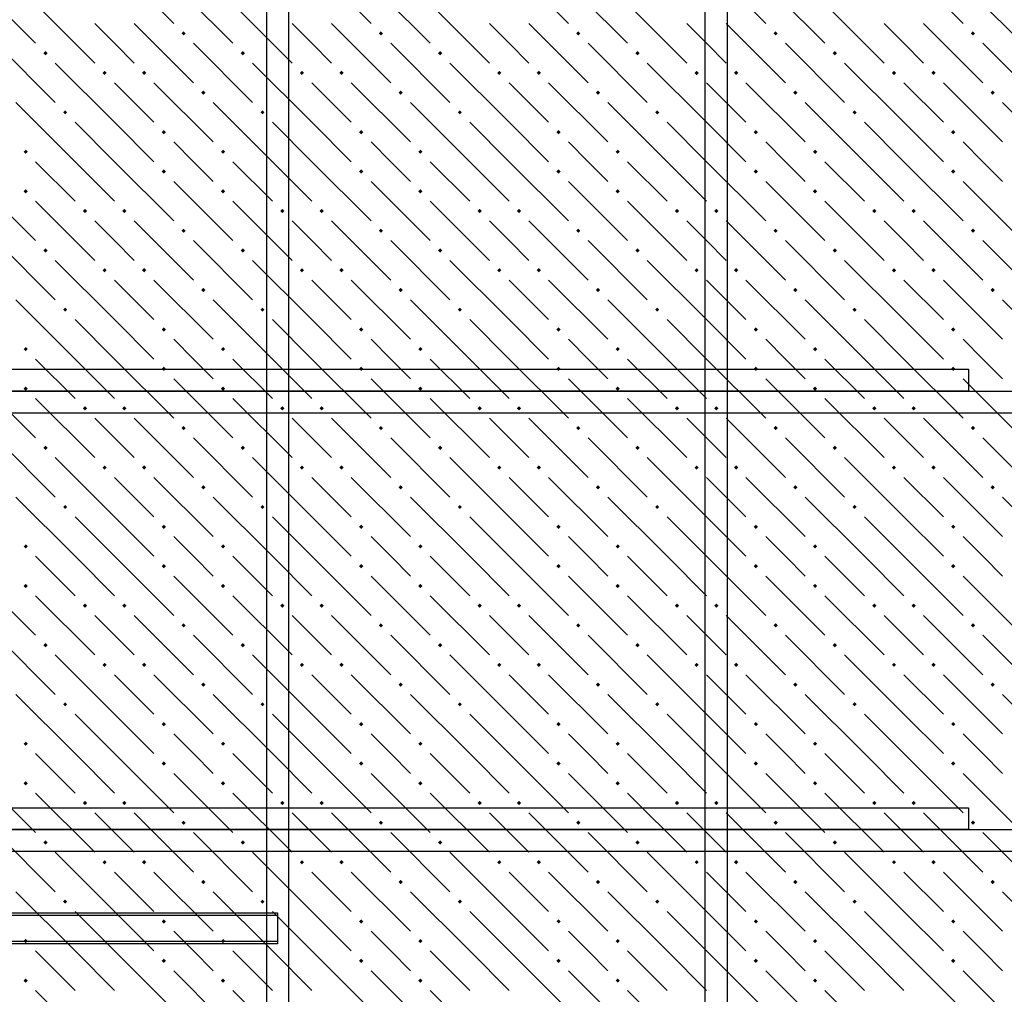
# Model space of a CAD drawing. Header units: millimetres. Extents: x 40580 to 1168286, y -220995 to 81020.
# Tile 287 of 419: x 728626 to 731620, y -95240 to -92277. Entities that reach past the tile are written whole.
import ezdxf

# ---------------------------------------------------------------- set-up
doc = ezdxf.new("R2010")
doc.units = ezdxf.units.MM
for name, color, linetype, lineweight in [('ЖБ Перекрытие верхний уровень', 7, 'Continuous', 35), ('Ребро вкладыша арматура S1', 52, 'Continuous', 25), ('Фоновоя арматура Х1', 52, 'Continuous', 25)]:
    doc.layers.add(name, color=color, linetype=linetype, lineweight=lineweight)

msp = doc.modelspace()

# ---------------------------------------------------------------- hatches: boundary and pattern name
at = {"layer": 'ЖБ Перекрытие верхний уровень', "linetype": 'Continuous', "lineweight": -3, "transparency": 33554687}
for points in [[(729118.1, -92318.5), (729124.6, -92312), (729131.1, -92318.5), (729124.6, -92325)], [(729718.1, -92318.5), (729724.6, -92312), (729731.1, -92318.5), (729724.6, -92325)], [(730318.1, -92318.5), (730324.6, -92312), (730331.1, -92318.5), (730324.6, -92325)], [(730918.1, -92318.5), (730924.6, -92312), (730931.1, -92318.5), (730924.6, -92325)], [(731518.1, -92318.5), (731524.6, -92312), (731531.1, -92318.5), (731524.6, -92325)], [(728698.1, -92378.5), (728704.6, -92372), (728711.1, -92378.5), (728704.6, -92385)], [(729298.1, -92378.5), (729304.6, -92372), (729311.1, -92378.5), (729304.6, -92385)], [(729898.1, -92378.5), (729904.6, -92372), (729911.1, -92378.5), (729904.6, -92385)], [(730498.1, -92378.5), (730504.6, -92372), (730511.1, -92378.5), (730504.6, -92385)], [(731098.1, -92378.5), (731104.6, -92372), (731111.1, -92378.5), (731104.6, -92385)], [(728878.1, -92438.5), (728884.6, -92432), (728891.1, -92438.5), (728884.6, -92445)], [(728998.1, -92438.5), (729004.6, -92432), (729011.1, -92438.5), (729004.6, -92445)], [(729478.1, -92438.5), (729484.6, -92432), (729491.1, -92438.5), (729484.6, -92445)], [(729598.1, -92438.5), (729604.6, -92432), (729611.1, -92438.5), (729604.6, -92445)], [(730078.1, -92438.5), (730084.6, -92432), (730091.1, -92438.5), (730084.6, -92445)], [(730198.1, -92438.5), (730204.6, -92432), (730211.1, -92438.5), (730204.6, -92445)], [(730678.1, -92438.5), (730684.6, -92432), (730691.1, -92438.5), (730684.6, -92445)], [(730798.1, -92438.5), (730804.6, -92432), (730811.1, -92438.5), (730804.6, -92445)], [(731278.1, -92438.5), (731284.6, -92432), (731291.1, -92438.5), (731284.6, -92445)], [(731398.1, -92438.5), (731404.6, -92432), (731411.1, -92438.5), (731404.6, -92445)], [(729178.1, -92498.5), (729184.6, -92492), (729191.1, -92498.5), (729184.6, -92505)], [(729778.1, -92498.5), (729784.6, -92492), (729791.1, -92498.5), (729784.6, -92505)], [(730378.1, -92498.5), (730384.6, -92492), (730391.1, -92498.5), (730384.6, -92505)], [(730978.1, -92498.5), (730984.6, -92492), (730991.1, -92498.5), (730984.6, -92505)], [(731578.1, -92498.5), (731584.6, -92492), (731591.1, -92498.5), (731584.6, -92505)], [(728758.1, -92558.5), (728764.6, -92552), (728771.1, -92558.5), (728764.6, -92565)], [(729358.1, -92558.5), (729364.6, -92552), (729371.1, -92558.5), (729364.6, -92565)], [(729958.1, -92558.5), (729964.6, -92552), (729971.1, -92558.5), (729964.6, -92565)], [(730558.1, -92558.5), (730564.6, -92552), (730571.1, -92558.5), (730564.6, -92565)], [(731158.1, -92558.5), (731164.6, -92552), (731171.1, -92558.5), (731164.6, -92565)], [(729058.1, -92618.5), (729064.6, -92612), (729071.1, -92618.5), (729064.6, -92625)], [(729658.1, -92618.5), (729664.6, -92612), (729671.1, -92618.5), (729664.6, -92625)], [(730258.1, -92618.5), (730264.6, -92612), (730271.1, -92618.5), (730264.6, -92625)], [(730858.1, -92618.5), (730864.6, -92612), (730871.1, -92618.5), (730864.6, -92625)], [(731458.1, -92618.5), (731464.6, -92612), (731471.1, -92618.5), (731464.6, -92625)], [(728638.1, -92678.5), (728644.6, -92672), (728651.1, -92678.5), (728644.6, -92685)], [(729238.1, -92678.5), (729244.6, -92672), (729251.1, -92678.5), (729244.6, -92685)], [(729838.1, -92678.5), (729844.6, -92672), (729851.1, -92678.5), (729844.6, -92685)], [(730438.1, -92678.5), (730444.6, -92672), (730451.1, -92678.5), (730444.6, -92685)], [(731038.1, -92678.5), (731044.6, -92672), (731051.1, -92678.5), (731044.6, -92685)], [(729058.1, -92738.5), (729064.6, -92732), (729071.1, -92738.5), (729064.6, -92745)], [(729658.1, -92738.5), (729664.6, -92732), (729671.1, -92738.5), (729664.6, -92745)], [(730258.1, -92738.5), (730264.6, -92732), (730271.1, -92738.5), (730264.6, -92745)], [(730858.1, -92738.5), (730864.6, -92732), (730871.1, -92738.5), (730864.6, -92745)], [(731458.1, -92738.5), (731464.6, -92732), (731471.1, -92738.5), (731464.6, -92745)], [(728638.1, -92798.5), (728644.6, -92792), (728651.1, -92798.5), (728644.6, -92805)], [(729238.1, -92798.5), (729244.6, -92792), (729251.1, -92798.5), (729244.6, -92805)], [(729838.1, -92798.5), (729844.6, -92792), (729851.1, -92798.5), (729844.6, -92805)], [(730438.1, -92798.5), (730444.6, -92792), (730451.1, -92798.5), (730444.6, -92805)], [(731038.1, -92798.5), (731044.6, -92792), (731051.1, -92798.5), (731044.6, -92805)], [(728818.1, -92858.5), (728824.6, -92852), (728831.1, -92858.5), (728824.6, -92865)], [(728938.1, -92858.5), (728944.6, -92852), (728951.1, -92858.5), (728944.6, -92865)], [(729418.1, -92858.5), (729424.6, -92852), (729431.1, -92858.5), (729424.6, -92865)], [(729538.1, -92858.5), (729544.6, -92852), (729551.1, -92858.5), (729544.6, -92865)], [(730018.1, -92858.5), (730024.6, -92852), (730031.1, -92858.5), (730024.6, -92865)], [(730138.1, -92858.5), (730144.6, -92852), (730151.1, -92858.5), (730144.6, -92865)], [(730618.1, -92858.5), (730624.6, -92852), (730631.1, -92858.5), (730624.6, -92865)], [(730738.1, -92858.5), (730744.6, -92852), (730751.1, -92858.5), (730744.6, -92865)], [(731218.1, -92858.5), (731224.6, -92852), (731231.1, -92858.5), (731224.6, -92865)], [(731338.1, -92858.5), (731344.6, -92852), (731351.1, -92858.5), (731344.6, -92865)], [(729118.1, -92918.5), (729124.6, -92912), (729131.1, -92918.5), (729124.6, -92925)], [(729718.1, -92918.5), (729724.6, -92912), (729731.1, -92918.5), (729724.6, -92925)], [(730318.1, -92918.5), (730324.6, -92912), (730331.1, -92918.5), (730324.6, -92925)], [(730918.1, -92918.5), (730924.6, -92912), (730931.1, -92918.5), (730924.6, -92925)], [(731518.1, -92918.5), (731524.6, -92912), (731531.1, -92918.5), (731524.6, -92925)], [(728698.1, -92978.5), (728704.6, -92972), (728711.1, -92978.5), (728704.6, -92985)], [(729298.1, -92978.5), (729304.6, -92972), (729311.1, -92978.5), (729304.6, -92985)], [(729898.1, -92978.5), (729904.6, -92972), (729911.1, -92978.5), (729904.6, -92985)], [(730498.1, -92978.5), (730504.6, -92972), (730511.1, -92978.5), (730504.6, -92985)], [(731098.1, -92978.5), (731104.6, -92972), (731111.1, -92978.5), (731104.6, -92985)], [(728878.1, -93038.5), (728884.6, -93032), (728891.1, -93038.5), (728884.6, -93045)], [(728998.1, -93038.5), (729004.6, -93032), (729011.1, -93038.5), (729004.6, -93045)], [(729478.1, -93038.5), (729484.6, -93032), (729491.1, -93038.5), (729484.6, -93045)], [(729598.1, -93038.5), (729604.6, -93032), (729611.1, -93038.5), (729604.6, -93045)], [(730078.1, -93038.5), (730084.6, -93032), (730091.1, -93038.5), (730084.6, -93045)], [(730198.1, -93038.5), (730204.6, -93032), (730211.1, -93038.5), (730204.6, -93045)], [(730678.1, -93038.5), (730684.6, -93032), (730691.1, -93038.5), (730684.6, -93045)], [(730798.1, -93038.5), (730804.6, -93032), (730811.1, -93038.5), (730804.6, -93045)], [(731278.1, -93038.5), (731284.6, -93032), (731291.1, -93038.5), (731284.6, -93045)], [(731398.1, -93038.5), (731404.6, -93032), (731411.1, -93038.5), (731404.6, -93045)], [(729178.1, -93098.5), (729184.6, -93092), (729191.1, -93098.5), (729184.6, -93105)], [(729778.1, -93098.5), (729784.6, -93092), (729791.1, -93098.5), (729784.6, -93105)], [(730378.1, -93098.5), (730384.6, -93092), (730391.1, -93098.5), (730384.6, -93105)], [(730978.1, -93098.5), (730984.6, -93092), (730991.1, -93098.5), (730984.6, -93105)], [(731578.1, -93098.5), (731584.6, -93092), (731591.1, -93098.5), (731584.6, -93105)], [(728758.1, -93158.5), (728764.6, -93152), (728771.1, -93158.5), (728764.6, -93165)], [(729358.1, -93158.5), (729364.6, -93152), (729371.1, -93158.5), (729364.6, -93165)], [(729958.1, -93158.5), (729964.6, -93152), (729971.1, -93158.5), (729964.6, -93165)], [(730558.1, -93158.5), (730564.6, -93152), (730571.1, -93158.5), (730564.6, -93165)], [(731158.1, -93158.5), (731164.6, -93152), (731171.1, -93158.5), (731164.6, -93165)], [(729058.1, -93218.5), (729064.6, -93212), (729071.1, -93218.5), (729064.6, -93225)], [(729658.1, -93218.5), (729664.6, -93212), (729671.1, -93218.5), (729664.6, -93225)], [(730258.1, -93218.5), (730264.6, -93212), (730271.1, -93218.5), (730264.6, -93225)], [(730858.1, -93218.5), (730864.6, -93212), (730871.1, -93218.5), (730864.6, -93225)], [(731458.1, -93218.5), (731464.6, -93212), (731471.1, -93218.5), (731464.6, -93225)], [(728638.1, -93278.5), (728644.6, -93272), (728651.1, -93278.5), (728644.6, -93285)], [(729238.1, -93278.5), (729244.6, -93272), (729251.1, -93278.5), (729244.6, -93285)], [(729838.1, -93278.5), (729844.6, -93272), (729851.1, -93278.5), (729844.6, -93285)], [(730438.1, -93278.5), (730444.6, -93272), (730451.1, -93278.5), (730444.6, -93285)], [(731038.1, -93278.5), (731044.6, -93272), (731051.1, -93278.5), (731044.6, -93285)], [(729058.1, -93338.5), (729064.6, -93332), (729071.1, -93338.5), (729064.6, -93345)], [(729658.1, -93338.5), (729664.6, -93332), (729671.1, -93338.5), (729664.6, -93345)], [(730258.1, -93338.5), (730264.6, -93332), (730271.1, -93338.5), (730264.6, -93345)], [(730858.1, -93338.5), (730864.6, -93332), (730871.1, -93338.5), (730864.6, -93345)], [(731458.1, -93338.5), (731464.6, -93332), (731471.1, -93338.5), (731464.6, -93345)], [(728638.1, -93398.5), (728644.6, -93392), (728651.1, -93398.5), (728644.6, -93405)], [(729238.1, -93398.5), (729244.6, -93392), (729251.1, -93398.5), (729244.6, -93405)], [(729838.1, -93398.5), (729844.6, -93392), (729851.1, -93398.5), (729844.6, -93405)], [(730438.1, -93398.5), (730444.6, -93392), (730451.1, -93398.5), (730444.6, -93405)], [(731038.1, -93398.5), (731044.6, -93392), (731051.1, -93398.5), (731044.6, -93405)], [(728818.1, -93458.5), (728824.6, -93452), (728831.1, -93458.5), (728824.6, -93465)], [(728938.1, -93458.5), (728944.6, -93452), (728951.1, -93458.5), (728944.6, -93465)], [(729418.1, -93458.5), (729424.6, -93452), (729431.1, -93458.5), (729424.6, -93465)], [(729538.1, -93458.5), (729544.6, -93452), (729551.1, -93458.5), (729544.6, -93465)], [(730018.1, -93458.5), (730024.6, -93452), (730031.1, -93458.5), (730024.6, -93465)], [(730138.1, -93458.5), (730144.6, -93452), (730151.1, -93458.5), (730144.6, -93465)], [(730618.1, -93458.5), (730624.6, -93452), (730631.1, -93458.5), (730624.6, -93465)], [(730738.1, -93458.5), (730744.6, -93452), (730751.1, -93458.5), (730744.6, -93465)], [(731218.1, -93458.5), (731224.6, -93452), (731231.1, -93458.5), (731224.6, -93465)], [(731338.1, -93458.5), (731344.6, -93452), (731351.1, -93458.5), (731344.6, -93465)], [(729118.1, -93518.5), (729124.6, -93512), (729131.1, -93518.5), (729124.6, -93525)], [(729718.1, -93518.5), (729724.6, -93512), (729731.1, -93518.5), (729724.6, -93525)], [(730318.1, -93518.5), (730324.6, -93512), (730331.1, -93518.5), (730324.6, -93525)], [(730918.1, -93518.5), (730924.6, -93512), (730931.1, -93518.5), (730924.6, -93525)], [(731518.1, -93518.5), (731524.6, -93512), (731531.1, -93518.5), (731524.6, -93525)], [(728698.1, -93578.5), (728704.6, -93572), (728711.1, -93578.5), (728704.6, -93585)], [(729298.1, -93578.5), (729304.6, -93572), (729311.1, -93578.5), (729304.6, -93585)], [(729898.1, -93578.5), (729904.6, -93572), (729911.1, -93578.5), (729904.6, -93585)], [(730498.1, -93578.5), (730504.6, -93572), (730511.1, -93578.5), (730504.6, -93585)], [(731098.1, -93578.5), (731104.6, -93572), (731111.1, -93578.5), (731104.6, -93585)], [(728878.1, -93638.5), (728884.6, -93632), (728891.1, -93638.5), (728884.6, -93645)], [(728998.1, -93638.5), (729004.6, -93632), (729011.1, -93638.5), (729004.6, -93645)], [(729478.1, -93638.5), (729484.6, -93632), (729491.1, -93638.5), (729484.6, -93645)], [(729598.1, -93638.5), (729604.6, -93632), (729611.1, -93638.5), (729604.6, -93645)], [(730078.1, -93638.5), (730084.6, -93632), (730091.1, -93638.5), (730084.6, -93645)], [(730198.1, -93638.5), (730204.6, -93632), (730211.1, -93638.5), (730204.6, -93645)], [(730678.1, -93638.5), (730684.6, -93632), (730691.1, -93638.5), (730684.6, -93645)], [(730798.1, -93638.5), (730804.6, -93632), (730811.1, -93638.5), (730804.6, -93645)], [(731278.1, -93638.5), (731284.6, -93632), (731291.1, -93638.5), (731284.6, -93645)], [(731398.1, -93638.5), (731404.6, -93632), (731411.1, -93638.5), (731404.6, -93645)], [(729178.1, -93698.5), (729184.6, -93692), (729191.1, -93698.5), (729184.6, -93705)], [(729778.1, -93698.5), (729784.6, -93692), (729791.1, -93698.5), (729784.6, -93705)], [(730378.1, -93698.5), (730384.6, -93692), (730391.1, -93698.5), (730384.6, -93705)], [(730978.1, -93698.5), (730984.6, -93692), (730991.1, -93698.5), (730984.6, -93705)], [(731578.1, -93698.5), (731584.6, -93692), (731591.1, -93698.5), (731584.6, -93705)], [(728758.1, -93758.5), (728764.6, -93752), (728771.1, -93758.5), (728764.6, -93765)], [(729358.1, -93758.5), (729364.6, -93752), (729371.1, -93758.5), (729364.6, -93765)], [(729958.1, -93758.5), (729964.6, -93752), (729971.1, -93758.5), (729964.6, -93765)], [(730558.1, -93758.5), (730564.6, -93752), (730571.1, -93758.5), (730564.6, -93765)], [(731158.1, -93758.5), (731164.6, -93752), (731171.1, -93758.5), (731164.6, -93765)], [(729058.1, -93818.5), (729064.6, -93812), (729071.1, -93818.5), (729064.6, -93825)], [(729658.1, -93818.5), (729664.6, -93812), (729671.1, -93818.5), (729664.6, -93825)], [(730258.1, -93818.5), (730264.6, -93812), (730271.1, -93818.5), (730264.6, -93825)], [(730858.1, -93818.5), (730864.6, -93812), (730871.1, -93818.5), (730864.6, -93825)], [(731458.1, -93818.5), (731464.6, -93812), (731471.1, -93818.5), (731464.6, -93825)], [(728638.1, -93878.5), (728644.6, -93872), (728651.1, -93878.5), (728644.6, -93885)], [(729238.1, -93878.5), (729244.6, -93872), (729251.1, -93878.5), (729244.6, -93885)], [(729838.1, -93878.5), (729844.6, -93872), (729851.1, -93878.5), (729844.6, -93885)], [(730438.1, -93878.5), (730444.6, -93872), (730451.1, -93878.5), (730444.6, -93885)], [(731038.1, -93878.5), (731044.6, -93872), (731051.1, -93878.5), (731044.6, -93885)], [(729058.1, -93938.5), (729064.6, -93932), (729071.1, -93938.5), (729064.6, -93945)], [(729658.1, -93938.5), (729664.6, -93932), (729671.1, -93938.5), (729664.6, -93945)], [(730258.1, -93938.5), (730264.6, -93932), (730271.1, -93938.5), (730264.6, -93945)], [(730858.1, -93938.5), (730864.6, -93932), (730871.1, -93938.5), (730864.6, -93945)], [(731458.1, -93938.5), (731464.6, -93932), (731471.1, -93938.5), (731464.6, -93945)], [(728638.1, -93998.5), (728644.6, -93992), (728651.1, -93998.5), (728644.6, -94005)], [(729238.1, -93998.5), (729244.6, -93992), (729251.1, -93998.5), (729244.6, -94005)], [(729838.1, -93998.5), (729844.6, -93992), (729851.1, -93998.5), (729844.6, -94005)], [(730438.1, -93998.5), (730444.6, -93992), (730451.1, -93998.5), (730444.6, -94005)], [(731038.1, -93998.5), (731044.6, -93992), (731051.1, -93998.5), (731044.6, -94005)], [(728818.1, -94058.5), (728824.6, -94052), (728831.1, -94058.5), (728824.6, -94065)], [(728938.1, -94058.5), (728944.6, -94052), (728951.1, -94058.5), (728944.6, -94065)], [(729418.1, -94058.5), (729424.6, -94052), (729431.1, -94058.5), (729424.6, -94065)], [(729538.1, -94058.5), (729544.6, -94052), (729551.1, -94058.5), (729544.6, -94065)], [(730018.1, -94058.5), (730024.6, -94052), (730031.1, -94058.5), (730024.6, -94065)], [(730138.1, -94058.5), (730144.6, -94052), (730151.1, -94058.5), (730144.6, -94065)], [(730618.1, -94058.5), (730624.6, -94052), (730631.1, -94058.5), (730624.6, -94065)], [(730738.1, -94058.5), (730744.6, -94052), (730751.1, -94058.5), (730744.6, -94065)], [(731218.1, -94058.5), (731224.6, -94052), (731231.1, -94058.5), (731224.6, -94065)], [(731338.1, -94058.5), (731344.6, -94052), (731351.1, -94058.5), (731344.6, -94065)], [(729118.1, -94118.5), (729124.6, -94112), (729131.1, -94118.5), (729124.6, -94125)], [(729718.1, -94118.5), (729724.6, -94112), (729731.1, -94118.5), (729724.6, -94125)], [(730318.1, -94118.5), (730324.6, -94112), (730331.1, -94118.5), (730324.6, -94125)], [(730918.1, -94118.5), (730924.6, -94112), (730931.1, -94118.5), (730924.6, -94125)], [(731518.1, -94118.5), (731524.6, -94112), (731531.1, -94118.5), (731524.6, -94125)], [(728698.1, -94178.5), (728704.6, -94172), (728711.1, -94178.5), (728704.6, -94185)], [(729298.1, -94178.5), (729304.6, -94172), (729311.1, -94178.5), (729304.6, -94185)], [(729898.1, -94178.5), (729904.6, -94172), (729911.1, -94178.5), (729904.6, -94185)], [(730498.1, -94178.5), (730504.6, -94172), (730511.1, -94178.5), (730504.6, -94185)], [(731098.1, -94178.5), (731104.6, -94172), (731111.1, -94178.5), (731104.6, -94185)], [(728878.1, -94238.5), (728884.6, -94232), (728891.1, -94238.5), (728884.6, -94245)], [(728998.1, -94238.5), (729004.6, -94232), (729011.1, -94238.5), (729004.6, -94245)], [(729478.1, -94238.5), (729484.6, -94232), (729491.1, -94238.5), (729484.6, -94245)], [(729598.1, -94238.5), (729604.6, -94232), (729611.1, -94238.5), (729604.6, -94245)], [(730078.1, -94238.5), (730084.6, -94232), (730091.1, -94238.5), (730084.6, -94245)], [(730198.1, -94238.5), (730204.6, -94232), (730211.1, -94238.5), (730204.6, -94245)], [(730678.1, -94238.5), (730684.6, -94232), (730691.1, -94238.5), (730684.6, -94245)], [(730798.1, -94238.5), (730804.6, -94232), (730811.1, -94238.5), (730804.6, -94245)], [(731278.1, -94238.5), (731284.6, -94232), (731291.1, -94238.5), (731284.6, -94245)], [(731398.1, -94238.5), (731404.6, -94232), (731411.1, -94238.5), (731404.6, -94245)], [(729178.1, -94298.5), (729184.6, -94292), (729191.1, -94298.5), (729184.6, -94305)], [(729778.1, -94298.5), (729784.6, -94292), (729791.1, -94298.5), (729784.6, -94305)], [(730378.1, -94298.5), (730384.6, -94292), (730391.1, -94298.5), (730384.6, -94305)], [(730978.1, -94298.5), (730984.6, -94292), (730991.1, -94298.5), (730984.6, -94305)], [(731578.1, -94298.5), (731584.6, -94292), (731591.1, -94298.5), (731584.6, -94305)], [(728758.1, -94358.5), (728764.6, -94352), (728771.1, -94358.5), (728764.6, -94365)], [(729358.1, -94358.5), (729364.6, -94352), (729371.1, -94358.5), (729364.6, -94365)], [(729958.1, -94358.5), (729964.6, -94352), (729971.1, -94358.5), (729964.6, -94365)], [(730558.1, -94358.5), (730564.6, -94352), (730571.1, -94358.5), (730564.6, -94365)], [(731158.1, -94358.5), (731164.6, -94352), (731171.1, -94358.5), (731164.6, -94365)], [(729058.1, -94418.5), (729064.6, -94412), (729071.1, -94418.5), (729064.6, -94425)], [(729658.1, -94418.5), (729664.6, -94412), (729671.1, -94418.5), (729664.6, -94425)], [(730258.1, -94418.5), (730264.6, -94412), (730271.1, -94418.5), (730264.6, -94425)], [(730858.1, -94418.5), (730864.6, -94412), (730871.1, -94418.5), (730864.6, -94425)], [(731458.1, -94418.5), (731464.6, -94412), (731471.1, -94418.5), (731464.6, -94425)], [(728638.1, -94478.5), (728644.6, -94472), (728651.1, -94478.5), (728644.6, -94485)], [(729238.1, -94478.5), (729244.6, -94472), (729251.1, -94478.5), (729244.6, -94485)], [(729838.1, -94478.5), (729844.6, -94472), (729851.1, -94478.5), (729844.6, -94485)], [(730438.1, -94478.5), (730444.6, -94472), (730451.1, -94478.5), (730444.6, -94485)], [(731038.1, -94478.5), (731044.6, -94472), (731051.1, -94478.5), (731044.6, -94485)], [(729058.1, -94538.5), (729064.6, -94532), (729071.1, -94538.5), (729064.6, -94545)], [(729658.1, -94538.5), (729664.6, -94532), (729671.1, -94538.5), (729664.6, -94545)], [(730258.1, -94538.5), (730264.6, -94532), (730271.1, -94538.5), (730264.6, -94545)], [(730858.1, -94538.5), (730864.6, -94532), (730871.1, -94538.5), (730864.6, -94545)], [(731458.1, -94538.5), (731464.6, -94532), (731471.1, -94538.5), (731464.6, -94545)], [(728638.1, -94598.5), (728644.6, -94592), (728651.1, -94598.5), (728644.6, -94605)], [(729238.1, -94598.5), (729244.6, -94592), (729251.1, -94598.5), (729244.6, -94605)], [(729838.1, -94598.5), (729844.6, -94592), (729851.1, -94598.5), (729844.6, -94605)], [(730438.1, -94598.5), (730444.6, -94592), (730451.1, -94598.5), (730444.6, -94605)], [(731038.1, -94598.5), (731044.6, -94592), (731051.1, -94598.5), (731044.6, -94605)], [(728818.1, -94658.5), (728824.6, -94652), (728831.1, -94658.5), (728824.6, -94665)], [(728938.1, -94658.5), (728944.6, -94652), (728951.1, -94658.5), (728944.6, -94665)], [(729418.1, -94658.5), (729424.6, -94652), (729431.1, -94658.5), (729424.6, -94665)], [(729538.1, -94658.5), (729544.6, -94652), (729551.1, -94658.5), (729544.6, -94665)], [(730018.1, -94658.5), (730024.6, -94652), (730031.1, -94658.5), (730024.6, -94665)], [(730138.1, -94658.5), (730144.6, -94652), (730151.1, -94658.5), (730144.6, -94665)], [(730618.1, -94658.5), (730624.6, -94652), (730631.1, -94658.5), (730624.6, -94665)], [(730738.1, -94658.5), (730744.6, -94652), (730751.1, -94658.5), (730744.6, -94665)], [(731218.1, -94658.5), (731224.6, -94652), (731231.1, -94658.5), (731224.6, -94665)], [(731338.1, -94658.5), (731344.6, -94652), (731351.1, -94658.5), (731344.6, -94665)], [(729118.1, -94718.5), (729124.6, -94712), (729131.1, -94718.5), (729124.6, -94725)], [(729718.1, -94718.5), (729724.6, -94712), (729731.1, -94718.5), (729724.6, -94725)], [(730318.1, -94718.5), (730324.6, -94712), (730331.1, -94718.5), (730324.6, -94725)], [(730918.1, -94718.5), (730924.6, -94712), (730931.1, -94718.5), (730924.6, -94725)], [(731518.1, -94718.5), (731524.6, -94712), (731531.1, -94718.5), (731524.6, -94725)], [(728698.1, -94778.5), (728704.6, -94772), (728711.1, -94778.5), (728704.6, -94785)], [(729298.1, -94778.5), (729304.6, -94772), (729311.1, -94778.5), (729304.6, -94785)], [(729898.1, -94778.5), (729904.6, -94772), (729911.1, -94778.5), (729904.6, -94785)], [(730498.1, -94778.5), (730504.6, -94772), (730511.1, -94778.5), (730504.6, -94785)], [(731098.1, -94778.5), (731104.6, -94772), (731111.1, -94778.5), (731104.6, -94785)], [(728878.1, -94838.5), (728884.6, -94832), (728891.1, -94838.5), (728884.6, -94845)], [(728998.1, -94838.5), (729004.6, -94832), (729011.1, -94838.5), (729004.6, -94845)], [(729478.1, -94838.5), (729484.6, -94832), (729491.1, -94838.5), (729484.6, -94845)], [(729598.1, -94838.5), (729604.6, -94832), (729611.1, -94838.5), (729604.6, -94845)], [(730078.1, -94838.5), (730084.6, -94832), (730091.1, -94838.5), (730084.6, -94845)], [(730198.1, -94838.5), (730204.6, -94832), (730211.1, -94838.5), (730204.6, -94845)], [(730678.1, -94838.5), (730684.6, -94832), (730691.1, -94838.5), (730684.6, -94845)], [(730798.1, -94838.5), (730804.6, -94832), (730811.1, -94838.5), (730804.6, -94845)], [(731278.1, -94838.5), (731284.6, -94832), (731291.1, -94838.5), (731284.6, -94845)], [(731398.1, -94838.5), (731404.6, -94832), (731411.1, -94838.5), (731404.6, -94845)], [(729178.1, -94898.5), (729184.6, -94892), (729191.1, -94898.5), (729184.6, -94905)], [(729778.1, -94898.5), (729784.6, -94892), (729791.1, -94898.5), (729784.6, -94905)], [(730378.1, -94898.5), (730384.6, -94892), (730391.1, -94898.5), (730384.6, -94905)], [(730978.1, -94898.5), (730984.6, -94892), (730991.1, -94898.5), (730984.6, -94905)], [(731578.1, -94898.5), (731584.6, -94892), (731591.1, -94898.5), (731584.6, -94905)], [(728758.1, -94958.5), (728764.6, -94952), (728771.1, -94958.5), (728764.6, -94965)], [(729358.1, -94958.5), (729364.6, -94952), (729371.1, -94958.5), (729364.6, -94965)], [(729958.1, -94958.5), (729964.6, -94952), (729971.1, -94958.5), (729964.6, -94965)], [(730558.1, -94958.5), (730564.6, -94952), (730571.1, -94958.5), (730564.6, -94965)], [(731158.1, -94958.5), (731164.6, -94952), (731171.1, -94958.5), (731164.6, -94965)], [(729058.1, -95018.5), (729064.6, -95012), (729071.1, -95018.5), (729064.6, -95025)], [(729658.1, -95018.5), (729664.6, -95012), (729671.1, -95018.5), (729664.6, -95025)], [(730258.1, -95018.5), (730264.6, -95012), (730271.1, -95018.5), (730264.6, -95025)], [(730858.1, -95018.5), (730864.6, -95012), (730871.1, -95018.5), (730864.6, -95025)], [(731458.1, -95018.5), (731464.6, -95012), (731471.1, -95018.5), (731464.6, -95025)], [(728638.1, -95078.5), (728644.6, -95072), (728651.1, -95078.5), (728644.6, -95085)], [(729238.1, -95078.5), (729244.6, -95072), (729251.1, -95078.5), (729244.6, -95085)], [(729838.1, -95078.5), (729844.6, -95072), (729851.1, -95078.5), (729844.6, -95085)], [(730438.1, -95078.5), (730444.6, -95072), (730451.1, -95078.5), (730444.6, -95085)], [(731038.1, -95078.5), (731044.6, -95072), (731051.1, -95078.5), (731044.6, -95085)], [(729058.1, -95138.5), (729064.6, -95132), (729071.1, -95138.5), (729064.6, -95145)], [(729658.1, -95138.5), (729664.6, -95132), (729671.1, -95138.5), (729664.6, -95145)], [(730258.1, -95138.5), (730264.6, -95132), (730271.1, -95138.5), (730264.6, -95145)], [(730858.1, -95138.5), (730864.6, -95132), (730871.1, -95138.5), (730864.6, -95145)], [(731458.1, -95138.5), (731464.6, -95132), (731471.1, -95138.5), (731464.6, -95145)], [(728638.1, -95198.5), (728644.6, -95192), (728651.1, -95198.5), (728644.6, -95205)], [(729238.1, -95198.5), (729244.6, -95192), (729251.1, -95198.5), (729244.6, -95205)], [(729838.1, -95198.5), (729844.6, -95192), (729851.1, -95198.5), (729844.6, -95205)], [(730438.1, -95198.5), (730444.6, -95192), (730451.1, -95198.5), (730444.6, -95205)], [(731038.1, -95198.5), (731044.6, -95192), (731051.1, -95198.5), (731044.6, -95205)]]:
    msp.add_hatch(color=7, dxfattribs=at).paths.add_polyline_path(points, flags=16)

# ---------------------------------------------------------------- linework, layer by layer
at = {"color": 38, "linetype": 'Continuous', "lineweight": 25, "true_color": 0x5f1e0f, "transparency": 33554687}
for points in [[(723577.4, -93339.6), (731510.7, -93339.6), (731510.7, -93406.2), (723577.4, -93406.2), (723577.4, -93339.6)], [(733910.7, -93472.9), (725977.4, -93472.9), (725977.4, -93406.2), (733910.7, -93406.2), (733910.7, -93472.9)], [(723577.4, -94672.9), (731510.7, -94672.9), (731510.7, -94739.6), (723577.4, -94739.6), (723577.4, -94672.9)], [(733910.7, -94806.2), (725977.4, -94806.2), (725977.4, -94739.6), (733910.7, -94739.6), (733910.7, -94806.2)]]:
    msp.add_lwpolyline(points, dxfattribs=at)
at = {"layer": 'ЖБ Перекрытие верхний уровень', "color": 9, "linetype": 'Continuous', "lineweight": -3, "true_color": 0xc7c7c7, "transparency": 33554687}
for p, q in [((728914.6, -92108.5), (729094.6, -92288.5)), ((729514.6, -92108.5), (729694.6, -92288.5)), ((730114.6, -92108.5), (730294.6, -92288.5)), ((730714.6, -92108.5), (730894.6, -92288.5)), ((731314.6, -92108.5), (731494.6, -92288.5)), ((728494.6, -92168.5), (728674.6, -92348.5)), ((729094.6, -92168.5), (729274.6, -92348.5)), ((729694.6, -92168.5), (729874.6, -92348.5)), ((730294.6, -92168.5), (730474.6, -92348.5)), ((730894.6, -92168.5), (731074.6, -92348.5)), ((731494.6, -92168.5), (731674.6, -92348.5)), ((728674.6, -92228.5), (728854.6, -92408.5)), ((729274.6, -92228.5), (729454.6, -92408.5)), ((729874.6, -92228.5), (730054.6, -92408.5)), ((730474.6, -92228.5), (730654.6, -92408.5)), ((731074.6, -92228.5), (731254.6, -92408.5)), ((728914.6, -92348.5), (728854.6, -92288.5)), ((728974.6, -92288.5), (729154.6, -92468.5)), ((729514.6, -92348.5), (729454.6, -92288.5)), ((729574.6, -92288.5), (729754.6, -92468.5)), ((730114.6, -92348.5), (730054.6, -92288.5)), ((730174.6, -92288.5), (730354.6, -92468.5)), ((730714.6, -92348.5), (730654.6, -92288.5)), ((730774.6, -92288.5), (730954.6, -92468.5)), ((731314.6, -92348.5), (731254.6, -92288.5)), ((731374.6, -92288.5), (731554.6, -92468.5)), ((728554.6, -92348.5), (728734.6, -92528.5)), ((728974.6, -92408.5), (728914.6, -92348.5)), ((729154.6, -92348.5), (729334.6, -92528.5)), ((729574.6, -92408.5), (729514.6, -92348.5)), ((729754.6, -92348.5), (729934.6, -92528.5)), ((730174.6, -92408.5), (730114.6, -92348.5)), ((730354.6, -92348.5), (730534.6, -92528.5)), ((730774.6, -92408.5), (730714.6, -92348.5)), ((730954.6, -92348.5), (731134.6, -92528.5)), ((731374.6, -92408.5), (731314.6, -92348.5)), ((731554.6, -92348.5), (731734.6, -92528.5)), ((728914.6, -92588.5), (728734.6, -92408.5)), ((729514.6, -92588.5), (729334.6, -92408.5)), ((730114.6, -92588.5), (729934.6, -92408.5)), ((730714.6, -92588.5), (730534.6, -92408.5)), ((731314.6, -92588.5), (731134.6, -92408.5)), ((728914.6, -92468.5), (729034.6, -92588.5)), ((729034.6, -92468.5), (729214.6, -92648.5)), ((729514.6, -92468.5), (729634.6, -92588.5)), ((729634.6, -92468.5), (729814.6, -92648.5)), ((730114.6, -92468.5), (730234.6, -92588.5)), ((730234.6, -92468.5), (730414.6, -92648.5)), ((730714.6, -92468.5), (730834.6, -92588.5)), ((730834.6, -92468.5), (731014.6, -92648.5)), ((731314.6, -92468.5), (731434.6, -92588.5)), ((731434.6, -92468.5), (731614.6, -92648.5)), ((728794.6, -92708.5), (728614.6, -92528.5)), ((729394.6, -92708.5), (729214.6, -92528.5)), ((729994.6, -92708.5), (729814.6, -92528.5)), ((730594.6, -92708.5), (730414.6, -92528.5)), ((731194.6, -92708.5), (731014.6, -92528.5)), ((731794.6, -92708.5), (731614.6, -92528.5)), ((728794.6, -92588.5), (728914.6, -92708.5)), ((728914.6, -92588.5), (729034.6, -92708.5)), ((729394.6, -92588.5), (729514.6, -92708.5)), ((729514.6, -92588.5), (729634.6, -92708.5)), ((729994.6, -92588.5), (730114.6, -92708.5)), ((730114.6, -92588.5), (730234.6, -92708.5)), ((730594.6, -92588.5), (730714.6, -92708.5)), ((730714.6, -92588.5), (730834.6, -92708.5)), ((731194.6, -92588.5), (731314.6, -92708.5)), ((731314.6, -92588.5), (731434.6, -92708.5)), ((729154.6, -92708.5), (729094.6, -92648.5)), ((729754.6, -92708.5), (729694.6, -92648.5)), ((730354.6, -92708.5), (730294.6, -92648.5)), ((730954.6, -92708.5), (730894.6, -92648.5)), ((731554.6, -92708.5), (731494.6, -92648.5)), ((728674.6, -92708.5), (728794.6, -92828.5)), ((728794.6, -92708.5), (728914.6, -92828.5)), ((728914.6, -92708.5), (729094.6, -92888.5)), ((729214.6, -92768.5), (729154.6, -92708.5)), ((729274.6, -92708.5), (729394.6, -92828.5)), ((729394.6, -92708.5), (729514.6, -92828.5)), ((729514.6, -92708.5), (729694.6, -92888.5)), ((729814.6, -92768.5), (729754.6, -92708.5)), ((729874.6, -92708.5), (729994.6, -92828.5)), ((729994.6, -92708.5), (730114.6, -92828.5)), ((730114.6, -92708.5), (730294.6, -92888.5)), ((730414.6, -92768.5), (730354.6, -92708.5)), ((730474.6, -92708.5), (730594.6, -92828.5)), ((730594.6, -92708.5), (730714.6, -92828.5)), ((730714.6, -92708.5), (730894.6, -92888.5)), ((731014.6, -92768.5), (730954.6, -92708.5)), ((731074.6, -92708.5), (731194.6, -92828.5)), ((731194.6, -92708.5), (731314.6, -92828.5)), ((731314.6, -92708.5), (731494.6, -92888.5)), ((731614.6, -92768.5), (731554.6, -92708.5)), ((728494.6, -92768.5), (728674.6, -92948.5)), ((729094.6, -92768.5), (729274.6, -92948.5)), ((729694.6, -92768.5), (729874.6, -92948.5)), ((730294.6, -92768.5), (730474.6, -92948.5)), ((730894.6, -92768.5), (731074.6, -92948.5)), ((731494.6, -92768.5), (731674.6, -92948.5)), ((728674.6, -92828.5), (728854.6, -93008.5)), ((729274.6, -92828.5), (729454.6, -93008.5)), ((729874.6, -92828.5), (730054.6, -93008.5)), ((730474.6, -92828.5), (730654.6, -93008.5)), ((731074.6, -92828.5), (731254.6, -93008.5)), ((728914.6, -92948.5), (728854.6, -92888.5)), ((728974.6, -92888.5), (729154.6, -93068.5)), ((729514.6, -92948.5), (729454.6, -92888.5)), ((729574.6, -92888.5), (729754.6, -93068.5)), ((730114.6, -92948.5), (730054.6, -92888.5)), ((730174.6, -92888.5), (730354.6, -93068.5)), ((730714.6, -92948.5), (730654.6, -92888.5)), ((730774.6, -92888.5), (730954.6, -93068.5)), ((731314.6, -92948.5), (731254.6, -92888.5)), ((731374.6, -92888.5), (731554.6, -93068.5)), ((728554.6, -92948.5), (728734.6, -93128.5)), ((728974.6, -93008.5), (728914.6, -92948.5)), ((729154.6, -92948.5), (729334.6, -93128.5)), ((729574.6, -93008.5), (729514.6, -92948.5)), ((729754.6, -92948.5), (729934.6, -93128.5)), ((730174.6, -93008.5), (730114.6, -92948.5)), ((730354.6, -92948.5), (730534.6, -93128.5)), ((730774.6, -93008.5), (730714.6, -92948.5)), ((730954.6, -92948.5), (731134.6, -93128.5)), ((731374.6, -93008.5), (731314.6, -92948.5)), ((731554.6, -92948.5), (731734.6, -93128.5)), ((728914.6, -93188.5), (728734.6, -93008.5)), ((729514.6, -93188.5), (729334.6, -93008.5)), ((730114.6, -93188.5), (729934.6, -93008.5)), ((730714.6, -93188.5), (730534.6, -93008.5)), ((731314.6, -93188.5), (731134.6, -93008.5)), ((728914.6, -93068.5), (729034.6, -93188.5)), ((729034.6, -93068.5), (729214.6, -93248.5)), ((729514.6, -93068.5), (729634.6, -93188.5)), ((729634.6, -93068.5), (729814.6, -93248.5)), ((730114.6, -93068.5), (730234.6, -93188.5)), ((730234.6, -93068.5), (730414.6, -93248.5)), ((730714.6, -93068.5), (730834.6, -93188.5)), ((730834.6, -93068.5), (731014.6, -93248.5)), ((731314.6, -93068.5), (731434.6, -93188.5)), ((731434.6, -93068.5), (731614.6, -93248.5)), ((728794.6, -93308.5), (728614.6, -93128.5)), ((729394.6, -93308.5), (729214.6, -93128.5)), ((729994.6, -93308.5), (729814.6, -93128.5)), ((730594.6, -93308.5), (730414.6, -93128.5)), ((731194.6, -93308.5), (731014.6, -93128.5)), ((731794.6, -93308.5), (731614.6, -93128.5)), ((728794.6, -93188.5), (728914.6, -93308.5)), ((728914.6, -93188.5), (729034.6, -93308.5)), ((729394.6, -93188.5), (729514.6, -93308.5)), ((729514.6, -93188.5), (729634.6, -93308.5)), ((729994.6, -93188.5), (730114.6, -93308.5)), ((730114.6, -93188.5), (730234.6, -93308.5)), ((730594.6, -93188.5), (730714.6, -93308.5)), ((730714.6, -93188.5), (730834.6, -93308.5)), ((731194.6, -93188.5), (731314.6, -93308.5)), ((731314.6, -93188.5), (731434.6, -93308.5)), ((729154.6, -93308.5), (729094.6, -93248.5)), ((729754.6, -93308.5), (729694.6, -93248.5)), ((730354.6, -93308.5), (730294.6, -93248.5)), ((730954.6, -93308.5), (730894.6, -93248.5)), ((731554.6, -93308.5), (731494.6, -93248.5)), ((728674.6, -93308.5), (728794.6, -93428.5)), ((728794.6, -93308.5), (728914.6, -93428.5)), ((728914.6, -93308.5), (729094.6, -93488.5)), ((729214.6, -93368.5), (729154.6, -93308.5)), ((729274.6, -93308.5), (729394.6, -93428.5)), ((729394.6, -93308.5), (729514.6, -93428.5)), ((729514.6, -93308.5), (729694.6, -93488.5)), ((729814.6, -93368.5), (729754.6, -93308.5)), ((729874.6, -93308.5), (729994.6, -93428.5)), ((729994.6, -93308.5), (730114.6, -93428.5)), ((730114.6, -93308.5), (730294.6, -93488.5)), ((730414.6, -93368.5), (730354.6, -93308.5)), ((730474.6, -93308.5), (730594.6, -93428.5)), ((730594.6, -93308.5), (730714.6, -93428.5)), ((730714.6, -93308.5), (730894.6, -93488.5)), ((731014.6, -93368.5), (730954.6, -93308.5)), ((731074.6, -93308.5), (731194.6, -93428.5)), ((731194.6, -93308.5), (731314.6, -93428.5)), ((731314.6, -93308.5), (731494.6, -93488.5)), ((731614.6, -93368.5), (731554.6, -93308.5)), ((728494.6, -93368.5), (728674.6, -93548.5)), ((729094.6, -93368.5), (729274.6, -93548.5)), ((729694.6, -93368.5), (729874.6, -93548.5)), ((730294.6, -93368.5), (730474.6, -93548.5)), ((730894.6, -93368.5), (731074.6, -93548.5)), ((731494.6, -93368.5), (731674.6, -93548.5)), ((728674.6, -93428.5), (728854.6, -93608.5)), ((729274.6, -93428.5), (729454.6, -93608.5)), ((729874.6, -93428.5), (730054.6, -93608.5)), ((730474.6, -93428.5), (730654.6, -93608.5)), ((731074.6, -93428.5), (731254.6, -93608.5)), ((728914.6, -93548.5), (728854.6, -93488.5)), ((728974.6, -93488.5), (729154.6, -93668.5)), ((729514.6, -93548.5), (729454.6, -93488.5)), ((729574.6, -93488.5), (729754.6, -93668.5)), ((730114.6, -93548.5), (730054.6, -93488.5)), ((730174.6, -93488.5), (730354.6, -93668.5)), ((730714.6, -93548.5), (730654.6, -93488.5)), ((730774.6, -93488.5), (730954.6, -93668.5)), ((731314.6, -93548.5), (731254.6, -93488.5)), ((731374.6, -93488.5), (731554.6, -93668.5)), ((728554.6, -93548.5), (728734.6, -93728.5)), ((728974.6, -93608.5), (728914.6, -93548.5)), ((729154.6, -93548.5), (729334.6, -93728.5)), ((729574.6, -93608.5), (729514.6, -93548.5)), ((729754.6, -93548.5), (729934.6, -93728.5)), ((730174.6, -93608.5), (730114.6, -93548.5)), ((730354.6, -93548.5), (730534.6, -93728.5)), ((730774.6, -93608.5), (730714.6, -93548.5)), ((730954.6, -93548.5), (731134.6, -93728.5)), ((731374.6, -93608.5), (731314.6, -93548.5)), ((731554.6, -93548.5), (731734.6, -93728.5)), ((728914.6, -93788.5), (728734.6, -93608.5)), ((729514.6, -93788.5), (729334.6, -93608.5)), ((730114.6, -93788.5), (729934.6, -93608.5)), ((730714.6, -93788.5), (730534.6, -93608.5)), ((731314.6, -93788.5), (731134.6, -93608.5)), ((728914.6, -93668.5), (729034.6, -93788.5)), ((729034.6, -93668.5), (729214.6, -93848.5)), ((729514.6, -93668.5), (729634.6, -93788.5)), ((729634.6, -93668.5), (729814.6, -93848.5)), ((730114.6, -93668.5), (730234.6, -93788.5)), ((730234.6, -93668.5), (730414.6, -93848.5)), ((730714.6, -93668.5), (730834.6, -93788.5)), ((730834.6, -93668.5), (731014.6, -93848.5)), ((731314.6, -93668.5), (731434.6, -93788.5)), ((731434.6, -93668.5), (731614.6, -93848.5)), ((728794.6, -93908.5), (728614.6, -93728.5)), ((729394.6, -93908.5), (729214.6, -93728.5)), ((729994.6, -93908.5), (729814.6, -93728.5)), ((730594.6, -93908.5), (730414.6, -93728.5)), ((731194.6, -93908.5), (731014.6, -93728.5)), ((731794.6, -93908.5), (731614.6, -93728.5)), ((728794.6, -93788.5), (728914.6, -93908.5)), ((728914.6, -93788.5), (729034.6, -93908.5)), ((729394.6, -93788.5), (729514.6, -93908.5)), ((729514.6, -93788.5), (729634.6, -93908.5)), ((729994.6, -93788.5), (730114.6, -93908.5)), ((730114.6, -93788.5), (730234.6, -93908.5)), ((730594.6, -93788.5), (730714.6, -93908.5)), ((730714.6, -93788.5), (730834.6, -93908.5)), ((731194.6, -93788.5), (731314.6, -93908.5)), ((731314.6, -93788.5), (731434.6, -93908.5)), ((729154.6, -93908.5), (729094.6, -93848.5)), ((729754.6, -93908.5), (729694.6, -93848.5)), ((730354.6, -93908.5), (730294.6, -93848.5)), ((730954.6, -93908.5), (730894.6, -93848.5)), ((731554.6, -93908.5), (731494.6, -93848.5)), ((728674.6, -93908.5), (728794.6, -94028.5)), ((728794.6, -93908.5), (728914.6, -94028.5)), ((728914.6, -93908.5), (729094.6, -94088.5)), ((729214.6, -93968.5), (729154.6, -93908.5)), ((729274.6, -93908.5), (729394.6, -94028.5)), ((729394.6, -93908.5), (729514.6, -94028.5)), ((729514.6, -93908.5), (729694.6, -94088.5)), ((729814.6, -93968.5), (729754.6, -93908.5)), ((729874.6, -93908.5), (729994.6, -94028.5)), ((729994.6, -93908.5), (730114.6, -94028.5)), ((730114.6, -93908.5), (730294.6, -94088.5)), ((730414.6, -93968.5), (730354.6, -93908.5)), ((730474.6, -93908.5), (730594.6, -94028.5)), ((730594.6, -93908.5), (730714.6, -94028.5)), ((730714.6, -93908.5), (730894.6, -94088.5)), ((731014.6, -93968.5), (730954.6, -93908.5)), ((731074.6, -93908.5), (731194.6, -94028.5)), ((731194.6, -93908.5), (731314.6, -94028.5)), ((731314.6, -93908.5), (731494.6, -94088.5)), ((731614.6, -93968.5), (731554.6, -93908.5)), ((728494.6, -93968.5), (728674.6, -94148.5)), ((729094.6, -93968.5), (729274.6, -94148.5)), ((729694.6, -93968.5), (729874.6, -94148.5)), ((730294.6, -93968.5), (730474.6, -94148.5)), ((730894.6, -93968.5), (731074.6, -94148.5)), ((731494.6, -93968.5), (731674.6, -94148.5)), ((728674.6, -94028.5), (728854.6, -94208.5)), ((729274.6, -94028.5), (729454.6, -94208.5)), ((729874.6, -94028.5), (730054.6, -94208.5)), ((730474.6, -94028.5), (730654.6, -94208.5)), ((731074.6, -94028.5), (731254.6, -94208.5)), ((728914.6, -94148.5), (728854.6, -94088.5)), ((728974.6, -94088.5), (729154.6, -94268.5)), ((729514.6, -94148.5), (729454.6, -94088.5)), ((729574.6, -94088.5), (729754.6, -94268.5)), ((730114.6, -94148.5), (730054.6, -94088.5)), ((730174.6, -94088.5), (730354.6, -94268.5)), ((730714.6, -94148.5), (730654.6, -94088.5)), ((730774.6, -94088.5), (730954.6, -94268.5)), ((731314.6, -94148.5), (731254.6, -94088.5)), ((731374.6, -94088.5), (731554.6, -94268.5)), ((728554.6, -94148.5), (728734.6, -94328.5)), ((728974.6, -94208.5), (728914.6, -94148.5)), ((729154.6, -94148.5), (729334.6, -94328.5)), ((729574.6, -94208.5), (729514.6, -94148.5)), ((729754.6, -94148.5), (729934.6, -94328.5)), ((730174.6, -94208.5), (730114.6, -94148.5)), ((730354.6, -94148.5), (730534.6, -94328.5)), ((730774.6, -94208.5), (730714.6, -94148.5)), ((730954.6, -94148.5), (731134.6, -94328.5)), ((731374.6, -94208.5), (731314.6, -94148.5)), ((731554.6, -94148.5), (731734.6, -94328.5)), ((728914.6, -94388.5), (728734.6, -94208.5)), ((729514.6, -94388.5), (729334.6, -94208.5)), ((730114.6, -94388.5), (729934.6, -94208.5)), ((730714.6, -94388.5), (730534.6, -94208.5)), ((731314.6, -94388.5), (731134.6, -94208.5)), ((728914.6, -94268.5), (729034.6, -94388.5)), ((729034.6, -94268.5), (729214.6, -94448.5)), ((729514.6, -94268.5), (729634.6, -94388.5)), ((729634.6, -94268.5), (729814.6, -94448.5)), ((730114.6, -94268.5), (730234.6, -94388.5)), ((730234.6, -94268.5), (730414.6, -94448.5)), ((730714.6, -94268.5), (730834.6, -94388.5)), ((730834.6, -94268.5), (731014.6, -94448.5)), ((731314.6, -94268.5), (731434.6, -94388.5)), ((731434.6, -94268.5), (731614.6, -94448.5)), ((728794.6, -94508.5), (728614.6, -94328.5)), ((729394.6, -94508.5), (729214.6, -94328.5)), ((729994.6, -94508.5), (729814.6, -94328.5)), ((730594.6, -94508.5), (730414.6, -94328.5)), ((731194.6, -94508.5), (731014.6, -94328.5)), ((731794.6, -94508.5), (731614.6, -94328.5)), ((728794.6, -94388.5), (728914.6, -94508.5)), ((728914.6, -94388.5), (729034.6, -94508.5)), ((729394.6, -94388.5), (729514.6, -94508.5)), ((729514.6, -94388.5), (729634.6, -94508.5)), ((729994.6, -94388.5), (730114.6, -94508.5)), ((730114.6, -94388.5), (730234.6, -94508.5)), ((730594.6, -94388.5), (730714.6, -94508.5)), ((730714.6, -94388.5), (730834.6, -94508.5)), ((731194.6, -94388.5), (731314.6, -94508.5)), ((731314.6, -94388.5), (731434.6, -94508.5)), ((729154.6, -94508.5), (729094.6, -94448.5)), ((729754.6, -94508.5), (729694.6, -94448.5)), ((730354.6, -94508.5), (730294.6, -94448.5)), ((730954.6, -94508.5), (730894.6, -94448.5)), ((731554.6, -94508.5), (731494.6, -94448.5)), ((728674.6, -94508.5), (728794.6, -94628.5)), ((728794.6, -94508.5), (728914.6, -94628.5)), ((728914.6, -94508.5), (729094.6, -94688.5)), ((729214.6, -94568.5), (729154.6, -94508.5)), ((729274.6, -94508.5), (729394.6, -94628.5)), ((729394.6, -94508.5), (729514.6, -94628.5)), ((729514.6, -94508.5), (729694.6, -94688.5)), ((729814.6, -94568.5), (729754.6, -94508.5)), ((729874.6, -94508.5), (729994.6, -94628.5)), ((729994.6, -94508.5), (730114.6, -94628.5)), ((730114.6, -94508.5), (730294.6, -94688.5)), ((730414.6, -94568.5), (730354.6, -94508.5)), ((730474.6, -94508.5), (730594.6, -94628.5)), ((730594.6, -94508.5), (730714.6, -94628.5)), ((730714.6, -94508.5), (730894.6, -94688.5)), ((731014.6, -94568.5), (730954.6, -94508.5)), ((731074.6, -94508.5), (731194.6, -94628.5)), ((731194.6, -94508.5), (731314.6, -94628.5)), ((731314.6, -94508.5), (731494.6, -94688.5)), ((731614.6, -94568.5), (731554.6, -94508.5)), ((728494.6, -94568.5), (728674.6, -94748.5)), ((729094.6, -94568.5), (729274.6, -94748.5)), ((729694.6, -94568.5), (729874.6, -94748.5)), ((730294.6, -94568.5), (730474.6, -94748.5)), ((730894.6, -94568.5), (731074.6, -94748.5)), ((731494.6, -94568.5), (731674.6, -94748.5)), ((728674.6, -94628.5), (728854.6, -94808.5)), ((729274.6, -94628.5), (729454.6, -94808.5)), ((729874.6, -94628.5), (730054.6, -94808.5)), ((730474.6, -94628.5), (730654.6, -94808.5)), ((731074.6, -94628.5), (731254.6, -94808.5)), ((728914.6, -94748.5), (728854.6, -94688.5)), ((728974.6, -94688.5), (729154.6, -94868.5)), ((729514.6, -94748.5), (729454.6, -94688.5)), ((729574.6, -94688.5), (729754.6, -94868.5)), ((730114.6, -94748.5), (730054.6, -94688.5)), ((730174.6, -94688.5), (730354.6, -94868.5)), ((730714.6, -94748.5), (730654.6, -94688.5)), ((730774.6, -94688.5), (730954.6, -94868.5)), ((731314.6, -94748.5), (731254.6, -94688.5)), ((731374.6, -94688.5), (731554.6, -94868.5)), ((728554.6, -94748.5), (728734.6, -94928.5)), ((728974.6, -94808.5), (728914.6, -94748.5)), ((729154.6, -94748.5), (729334.6, -94928.5)), ((729574.6, -94808.5), (729514.6, -94748.5)), ((729754.6, -94748.5), (729934.6, -94928.5)), ((730174.6, -94808.5), (730114.6, -94748.5)), ((730354.6, -94748.5), (730534.6, -94928.5)), ((730774.6, -94808.5), (730714.6, -94748.5)), ((730954.6, -94748.5), (731134.6, -94928.5)), ((731374.6, -94808.5), (731314.6, -94748.5)), ((731554.6, -94748.5), (731734.6, -94928.5)), ((728914.6, -94988.5), (728734.6, -94808.5)), ((729514.6, -94988.5), (729334.6, -94808.5)), ((730114.6, -94988.5), (729934.6, -94808.5)), ((730714.6, -94988.5), (730534.6, -94808.5)), ((731314.6, -94988.5), (731134.6, -94808.5)), ((728914.6, -94868.5), (729034.6, -94988.5)), ((729034.6, -94868.5), (729214.6, -95048.5)), ((729514.6, -94868.5), (729634.6, -94988.5)), ((729634.6, -94868.5), (729814.6, -95048.5)), ((730114.6, -94868.5), (730234.6, -94988.5)), ((730234.6, -94868.5), (730414.6, -95048.5)), ((730714.6, -94868.5), (730834.6, -94988.5)), ((730834.6, -94868.5), (731014.6, -95048.5)), ((731314.6, -94868.5), (731434.6, -94988.5)), ((731434.6, -94868.5), (731614.6, -95048.5)), ((728794.6, -95108.5), (728614.6, -94928.5)), ((729394.6, -95108.5), (729214.6, -94928.5)), ((729994.6, -95108.5), (729814.6, -94928.5)), ((730594.6, -95108.5), (730414.6, -94928.5)), ((731194.6, -95108.5), (731014.6, -94928.5)), ((731794.6, -95108.5), (731614.6, -94928.5)), ((728794.6, -94988.5), (728914.6, -95108.5)), ((728914.6, -94988.5), (729034.6, -95108.5)), ((729394.6, -94988.5), (729514.6, -95108.5)), ((729514.6, -94988.5), (729634.6, -95108.5)), ((729994.6, -94988.5), (730114.6, -95108.5)), ((730114.6, -94988.5), (730234.6, -95108.5)), ((730594.6, -94988.5), (730714.6, -95108.5)), ((730714.6, -94988.5), (730834.6, -95108.5)), ((731194.6, -94988.5), (731314.6, -95108.5)), ((731314.6, -94988.5), (731434.6, -95108.5)), ((729154.6, -95108.5), (729094.6, -95048.5)), ((729754.6, -95108.5), (729694.6, -95048.5)), ((730354.6, -95108.5), (730294.6, -95048.5)), ((730954.6, -95108.5), (730894.6, -95048.5)), ((731554.6, -95108.5), (731494.6, -95048.5)), ((728674.6, -95108.5), (728794.6, -95228.5)), ((728794.6, -95108.5), (728914.6, -95228.5)), ((728914.6, -95108.5), (729094.6, -95288.5)), ((729214.6, -95168.5), (729154.6, -95108.5)), ((729274.6, -95108.5), (729394.6, -95228.5)), ((729394.6, -95108.5), (729514.6, -95228.5)), ((729514.6, -95108.5), (729694.6, -95288.5)), ((729814.6, -95168.5), (729754.6, -95108.5)), ((729874.6, -95108.5), (729994.6, -95228.5)), ((729994.6, -95108.5), (730114.6, -95228.5)), ((730114.6, -95108.5), (730294.6, -95288.5)), ((730414.6, -95168.5), (730354.6, -95108.5)), ((730474.6, -95108.5), (730594.6, -95228.5)), ((730594.6, -95108.5), (730714.6, -95228.5)), ((730714.6, -95108.5), (730894.6, -95288.5)), ((731014.6, -95168.5), (730954.6, -95108.5)), ((731074.6, -95108.5), (731194.6, -95228.5)), ((731194.6, -95108.5), (731314.6, -95228.5)), ((731314.6, -95108.5), (731494.6, -95288.5)), ((731614.6, -95168.5), (731554.6, -95108.5)), ((729094.6, -95168.5), (729274.6, -95348.5)), ((729694.6, -95168.5), (729874.6, -95348.5)), ((730294.6, -95168.5), (730474.6, -95348.5)), ((730894.6, -95168.5), (731074.6, -95348.5)), ((731494.6, -95168.5), (731674.6, -95348.5)), ((728674.6, -95228.5), (728854.6, -95408.5)), ((729274.6, -95228.5), (729454.6, -95408.5)), ((729874.6, -95228.5), (730054.6, -95408.5)), ((730474.6, -95228.5), (730654.6, -95408.5)), ((731074.6, -95228.5), (731254.6, -95408.5))]:
    msp.add_line(p, q, dxfattribs=at)
at = {"layer": 'Ребро вкладыша арматура S1', "color": 7, "linetype": 'Continuous', "lineweight": 25, "transparency": 33554687}
for points in [[(729410.7, -95086.3), (716410.7, -95086.3), (716410.7, -94992.9), (729410.7, -94992.9), (729410.7, -95086.3)], [(729410.7, -95079.6), (716410.7, -95079.6), (716410.7, -94999.6), (729410.7, -94999.6), (729410.7, -95079.6)]]:
    msp.add_lwpolyline(points, dxfattribs=at)
at = {"layer": 'Фоновоя арматура Х1', "color": 251, "linetype": 'Continuous', "lineweight": -3, "true_color": 0x656565, "transparency": 33554687}
for points in [[(729444.1, -89406.2), (729444.1, -97472.9), (729377.4, -97472.9), (729377.4, -89406.2), (729444.1, -89406.2)], [(729444.1, -89406.2), (729444.1, -97472.9), (729377.4, -97472.9), (729377.4, -89406.2), (729444.1, -89406.2)], [(730777.4, -89406.2), (730777.4, -97472.9), (730710.7, -97472.9), (730710.7, -89406.2), (730777.4, -89406.2)], [(730777.4, -89406.2), (730777.4, -97472.9), (730710.7, -97472.9), (730710.7, -89406.2), (730777.4, -89406.2)]]:
    msp.add_lwpolyline(points, dxfattribs=at)

doc.saveas('drawing.dxf')
